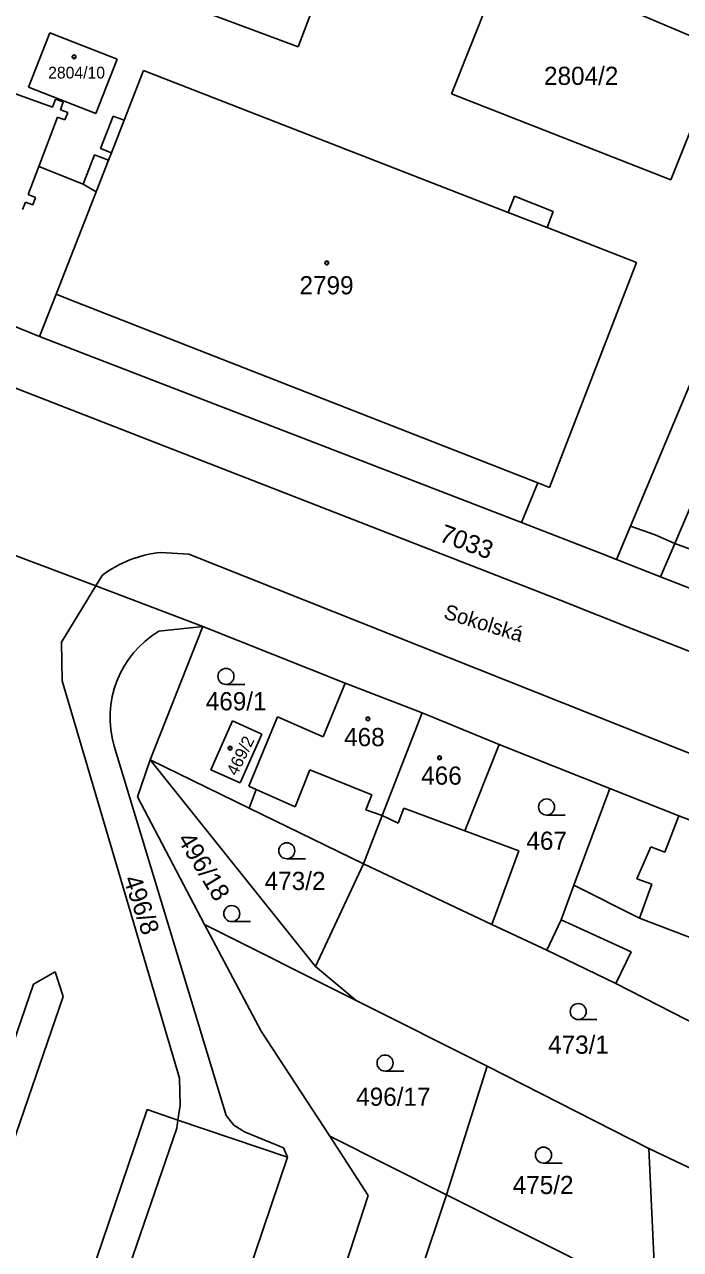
# Model space of a CAD drawing. Extents: x -593183 to -588034, y -1130415 to -1124994.
# Drawn here: x -591341.4 to -591280.1, y -1128322.5 to -1128208 of the extents above; entities that cross this region are included whole.
import ezdxf

# ---------------------------------------------------------------- set-up
doc = ezdxf.new("R2010")
doc.units = 0
for name, color, linetype in [('Vrstva 1', 7, 'Continuous'), ('Vrstva 15', 7, 'Continuous'), ('Vrstva 18', 7, 'Continuous'), ('Vrstva 19', 7, 'Continuous'), ('Vrstva 25', 7, 'Continuous'), ('Vrstva 27', 7, 'Continuous'), ('Vrstva 4', 7, 'Continuous')]:
    doc.layers.add(name, color=color, linetype=linetype)

msp = doc.modelspace()

# ---------------------------------------------------------------- linework, layer by layer
at = {"layer": 'Vrstva 1'}
for p, q in [((-591312.25, -1128200.72), (-591315.86, -1128210.08)), ((-591296.43, -1128201.72), (-591301.51, -1128214.47)), ((-591296.43, -1128201.72), (-591276.14, -1128210.35)), ((-591334.35, -1128203.19), (-591315.86, -1128210.08)), ((-591339.08, -1128208.78), (-591341.06, -1128213.86)), ((-591339.08, -1128208.78), (-591332.79, -1128211.23)), ((-591276.14, -1128210.35), (-591280.99, -1128222.53)), ((-591332.79, -1128211.23), (-591334.77, -1128216.31)), ((-591330.3, -1128212.29), (-591332.13, -1128216.96)), ((-591330.3, -1128212.29), (-591296.21, -1128225.57)), ((-591343.05, -1128214.21), (-591338.81, -1128215.73)), ((-591341.06, -1128213.86), (-591334.77, -1128216.31)), ((-591338.53, -1128214.98), (-591338.81, -1128215.73)), ((-591338.53, -1128214.98), (-591337.82, -1128215.24)), ((-591337.82, -1128215.24), (-591338.09, -1128215.97)), ((-591301.51, -1128214.47), (-591280.99, -1128222.53)), ((-591338.35, -1128216.66), (-591340.1, -1128221.29)), ((-591338.35, -1128216.66), (-591337.66, -1128216.92)), ((-591338.09, -1128215.97), (-591337.4, -1128216.23)), ((-591337.4, -1128216.23), (-591337.66, -1128216.92)), ((-591333.15, -1128216.56), (-591334.34, -1128219.59)), ((-591333.15, -1128216.56), (-591332.13, -1128216.96)), ((-591334.34, -1128219.59), (-591333.31, -1128219.99)), ((-591333.31, -1128219.99), (-591333.59, -1128220.69)), ((-591334.89, -1128220.18), (-591335.96, -1128222.92)), ((-591334.89, -1128220.18), (-591333.59, -1128220.69)), ((-591340.1, -1128221.29), (-591341.09, -1128223.91)), ((-591340.1, -1128221.29), (-591335.96, -1128222.92)), ((-591335.96, -1128222.92), (-591334.75, -1128223.66)), ((-591372.57, -1128224.12), (-591340.04, -1128237.17)), ((-591341.35, -1128224.61), (-591341.62, -1128225.3)), ((-591341.35, -1128224.61), (-591340.66, -1128224.87)), ((-591341.09, -1128223.91), (-591340.4, -1128224.17)), ((-591340.4, -1128224.17), (-591340.66, -1128224.87)), ((-591334.75, -1128223.66), (-591338.49, -1128233.22)), ((-591295.61, -1128224.04), (-591296.21, -1128225.57)), ((-591295.61, -1128224.04), (-591291.99, -1128225.49)), ((-591291.99, -1128225.49), (-591292.57, -1128226.98)), ((-591292.57, -1128226.98), (-591284.19, -1128230.25)), ((-591379.17, -1128227.62), (-591291.34, -1128261.84)), ((-591284.19, -1128230.25), (-591292.35, -1128251.28)), ((-591338.49, -1128233.22), (-591340.04, -1128237.17)), ((-591340.04, -1128237.17), (-591294.97, -1128254.56)), ((-591276.92, -1128236.18), (-591284.77, -1128254.91)), ((-591293.42, -1128250.86), (-591294.97, -1128254.56)), ((-591293.42, -1128250.86), (-591292.35, -1128251.28)), ((-591294.97, -1128254.56), (-591287.56, -1128257.42)), ((-591284.77, -1128254.91), (-591286.07, -1128258.03)), ((-591342.96, -1128257.39), (-591334.78, -1128260.49)), ((-591328.7, -1128257.37), (-591326.06, -1128257.54)), ((-591326.06, -1128257.54), (-591254.9, -1128285.85)), ((-591287.56, -1128257.42), (-591286.07, -1128258.03)), ((-591286.07, -1128258.03), (-591283.86, -1128258.89)), ((-591283.86, -1128258.89), (-591281.94, -1128259.64)), ((-591334.19, -1128259.52), (-591334.78, -1128260.49)), ((-591281.94, -1128259.64), (-591271.39, -1128263.8)), ((-591334.78, -1128260.49), (-591337.99, -1128265.77)), ((-591334.78, -1128260.49), (-591324.76, -1128264.28)), ((-591324.76, -1128264.28), (-591329.68, -1128276.76)), ((-591324.76, -1128264.28), (-591328.88, -1128264.72)), ((-591324.76, -1128264.28), (-591311.46, -1128269.59)), ((-591337.99, -1128265.77), (-591337.91, -1128269.36)), ((-591337.91, -1128269.36), (-591326.94, -1128306.52)), ((-591313.5, -1128274.62), (-591311.46, -1128269.59)), ((-591311.46, -1128269.59), (-591304.26, -1128272.37)), ((-591317.79, -1128272.75), (-591320.45, -1128279.23)), ((-591313.5, -1128274.62), (-591317.79, -1128272.75)), ((-591304.26, -1128272.37), (-591307.98, -1128281.97)), ((-591304.26, -1128272.37), (-591297.06, -1128275.31)), ((-591321.98, -1128273.1), (-591324, -1128277.69)), ((-591319.23, -1128274.35), (-591321.98, -1128273.1)), ((-591321.26, -1128278.91), (-591319.23, -1128274.35)), ((-591333.06, -1128275.48), (-591322.59, -1128310.02)), ((-591297.06, -1128275.31), (-591300.26, -1128283.39)), ((-591297.06, -1128275.31), (-591286.68, -1128279.43)), ((-591329.68, -1128276.76), (-591330.86, -1128280.22)), ((-591329.68, -1128276.76), (-591320.43, -1128281.28)), ((-591329.68, -1128276.76), (-591314.24, -1128296.08)), ((-591324, -1128277.69), (-591321.26, -1128278.91)), ((-591320.45, -1128279.23), (-591319.77, -1128279.53)), ((-591319.77, -1128279.53), (-591320.43, -1128281.28)), ((-591286.68, -1128279.43), (-591290.05, -1128288.48)), ((-591286.68, -1128279.43), (-591280.24, -1128282)), ((-591330.86, -1128280.22), (-591324.62, -1128292.15)), ((-591320.43, -1128281.28), (-591309.74, -1128286.48)), ((-591307.98, -1128281.97), (-591309.74, -1128286.48)), ((-591280.24, -1128282), (-591276.22, -1128283.54)), ((-591300.26, -1128283.39), (-591295.22, -1128285.26)), ((-591295.22, -1128285.26), (-591297.74, -1128292.14)), ((-591309.74, -1128286.48), (-591314.24, -1128296.08)), ((-591309.74, -1128286.48), (-591297.74, -1128292.14)), ((-591290.05, -1128288.48), (-591291.25, -1128291.71)), ((-591324.62, -1128292.15), (-591310.42, -1128299.27)), ((-591324.62, -1128292.15), (-591319.3, -1128302.12)), ((-591297.74, -1128292.14), (-591292.6, -1128294.56)), ((-591291.25, -1128291.71), (-591292.6, -1128294.56)), ((-591292.6, -1128294.56), (-591286.12, -1128297.68)), ((-591314.24, -1128296.08), (-591310.42, -1128299.27)), ((-591286.12, -1128297.68), (-591278.22, -1128301.71)), ((-591310.42, -1128299.27), (-591298.18, -1128305.41)), ((-591319.3, -1128302.12), (-591312.89, -1128311.96)), ((-591298.18, -1128305.41), (-591301.96, -1128317.43)), ((-591298.18, -1128305.41), (-591283.05, -1128313.11)), ((-591326.94, -1128306.52), (-591326.88, -1128309.05)), ((-591329.98, -1128309.46), (-591353.39, -1128378.36)), ((-591329.98, -1128309.46), (-591327.09, -1128310.44)), ((-591326.88, -1128309.05), (-591327.09, -1128310.44)), ((-591327.09, -1128310.44), (-591316.84, -1128313.91)), ((-591322.59, -1128310.02), (-591321.87, -1128310.91)), ((-591321.87, -1128310.91), (-591320.87, -1128311.54)), ((-591320.87, -1128311.54), (-591317.21, -1128313.05)), ((-591312.89, -1128311.96), (-591301.96, -1128317.43)), ((-591312.89, -1128311.96), (-591309.29, -1128317.49)), ((-591316.84, -1128313.91), (-591340.7, -1128384.38)), ((-591317.21, -1128313.05), (-591316.84, -1128313.91)), ((-591283.05, -1128313.11), (-591274.82, -1128316.99)), ((-591283.05, -1128313.11), (-591282.38, -1128327.25)), ((-591309.29, -1128317.49), (-591331.86, -1128386.34)), ((-591301.96, -1128317.43), (-591305.94, -1128329.28)), ((-591301.96, -1128317.43), (-591282.38, -1128327.25))]:
    msp.add_line(p, q, dxfattribs=at)
msp.add_lwpolyline([(-591291.34, -1128261.84), (-591284.29, -1128264.62), (-591251.62, -1128277.45)], dxfattribs=at)
for centre, radius, start, end in [((-591327.56, -1128268.37), 11.06, 95.9265, 126.8462), ((-591323.99, -1128272.81), 9.45, 121.1476, 196.3925)]:
    msp.add_arc(centre, radius, start, end, dxfattribs=at)
at = {"layer": 'Vrstva 25'}
for p, q in [((-591320.85, -1128269.71), (-591322.6, -1128269.71)), ((-591290.86, -1128281.92), (-591292.61, -1128281.92)), ((-591315.16, -1128286.01), (-591316.91, -1128286.01)), ((-591320.31, -1128291.89), (-591322.06, -1128291.89)), ((-591287.9, -1128301.05), (-591289.65, -1128301.05)), ((-591305.97, -1128305.86), (-591307.72, -1128305.86)), ((-591291.15, -1128314.47), (-591292.9, -1128314.47))]:
    msp.add_line(p, q, dxfattribs=at)
for centre, radius in [((-591336.81, -1128211.02), 0.175), ((-591336.81, -1128211.02), 0.15), ((-591313.17, -1128230.3), 0.175), ((-591313.17, -1128230.3), 0.15), ((-591322.6, -1128268.96), 0.75), ((-591309.32, -1128272.93), 0.175), ((-591309.32, -1128272.93), 0.15), ((-591322.22, -1128275.67), 0.175), ((-591322.22, -1128275.67), 0.15), ((-591302.62, -1128276.57), 0.175), ((-591302.62, -1128276.57), 0.15), ((-591292.61, -1128281.17), 0.75), ((-591316.91, -1128285.26), 0.75), ((-591322.06, -1128291.14), 0.75), ((-591289.65, -1128300.3), 0.75), ((-591307.72, -1128305.11), 0.75), ((-591292.9, -1128313.72), 0.75)]:
    msp.add_circle(centre, radius, dxfattribs=at)
at = {"layer": 'Vrstva 27'}
for p, q in [((-591286.07, -1128258.03), (-591284.77, -1128254.91)), ((-591284.77, -1128254.91), (-591282.44, -1128255.72)), ((-591282.44, -1128255.72), (-591280.62, -1128256.53)), ((-591280.62, -1128256.53), (-591281.94, -1128259.64)), ((-591283.86, -1128258.89), (-591286.07, -1128258.03)), ((-591281.94, -1128259.64), (-591283.86, -1128258.89))]:
    msp.add_line(p, q, dxfattribs=at)
at = {"layer": 'Vrstva 4'}
for p, q in [((-591332.13, -1128216.96), (-591333.31, -1128219.99)), ((-591333.59, -1128220.69), (-591334.75, -1128223.66)), ((-591296.21, -1128225.57), (-591292.57, -1128226.98)), ((-591338.49, -1128233.22), (-591337.34, -1128233.67)), ((-591337.34, -1128233.67), (-591293.42, -1128250.86)), ((-591273.55, -1128239.9), (-591280.62, -1128256.53)), ((-591284.77, -1128254.91), (-591282.44, -1128255.72)), ((-591282.44, -1128255.72), (-591280.62, -1128256.53)), ((-591280.62, -1128256.53), (-591281.94, -1128259.64)), ((-591280.62, -1128256.53), (-591272.91, -1128259.33)), ((-591316.14, -1128281.14), (-591314.74, -1128277.69)), ((-591314.74, -1128277.69), (-591308.94, -1128280.04)), ((-591319.77, -1128279.53), (-591316.14, -1128281.14)), ((-591308.94, -1128280.04), (-591309.51, -1128281.44)), ((-591309.51, -1128281.44), (-591307.98, -1128281.97)), ((-591307.98, -1128281.97), (-591306.48, -1128282.68)), ((-591305.96, -1128281.28), (-591306.48, -1128282.68)), ((-591305.96, -1128281.28), (-591300.26, -1128283.39)), ((-591280.24, -1128282), (-591281.56, -1128285.4)), ((-591282.85, -1128284.9), (-591284.16, -1128287.88)), ((-591282.85, -1128284.9), (-591281.56, -1128285.4)), ((-591290.05, -1128288.48), (-591283.91, -1128291.57)), ((-591284.16, -1128287.88), (-591282.77, -1128288.38)), ((-591282.77, -1128288.38), (-591283.91, -1128291.57)), ((-591291.25, -1128291.71), (-591284.69, -1128294.7)), ((-591283.91, -1128291.57), (-591277.36, -1128294.08)), ((-591284.69, -1128294.7), (-591286.12, -1128297.68)), ((-591338.58, -1128296.58), (-591340.59, -1128297.72)), ((-591337.84, -1128298.88), (-591338.58, -1128296.58)), ((-591340.59, -1128297.72), (-591366.77, -1128373.6)), ((-591337.84, -1128298.88), (-591363.83, -1128374.65)), ((-591327.09, -1128310.44), (-591327.2, -1128311.21)), ((-591327.2, -1128311.21), (-591350.58, -1128379.36))]:
    msp.add_line(p, q, dxfattribs=at)

# ---------------------------------------------------------------- texts
at = {"layer": 'Vrstva 15'}
msp.add_text('Sokolská', height=1.4, rotation=342.7839, dxfattribs=at).set_placement((-591302.32, -1128263.51))
at = {"layer": 'Vrstva 18'}
for s, p in [('2804/2', (-591292.85, -1128213.65)), ('469/1', (-591324.49, -1128272.13)), ('467', (-591294.5, -1128285.17)), ('473/2', (-591318.98, -1128288.93)), ('473/1', (-591292.47, -1128304.24)), ('496/17', (-591310.42, -1128309.11)), ('475/2', (-591295.78, -1128317.36))]:
    msp.add_text(s, height=1.7, dxfattribs=at).set_placement(p)
for s, rotation, p in [('7033', 339.7024, (-591302.75, -1128256.28)), ('496/18', 301.2638, (-591327.19, -1128284.19)), ('496/8', 288.6873, (-591332.21, -1128287.89))]:
    msp.add_text(s, height=1.7, rotation=rotation, dxfattribs=at).set_placement(p)
at = {"layer": 'Vrstva 19'}
for s, height, p in [('2804/10', 1.1, (-591339.23, -1128213.05)), ('2799', 1.7, (-591315.72, -1128233.23)), ('468', 1.7, (-591311.55, -1128275.48)), ('466', 1.7, (-591304.34, -1128279.08))]:
    msp.add_text(s, height=height, dxfattribs=at).set_placement(p)
msp.add_text('469/2', height=1.14, rotation=63.7117, dxfattribs=at).set_placement((-591321.59, -1128278.33))

doc.saveas('drawing.dxf')
